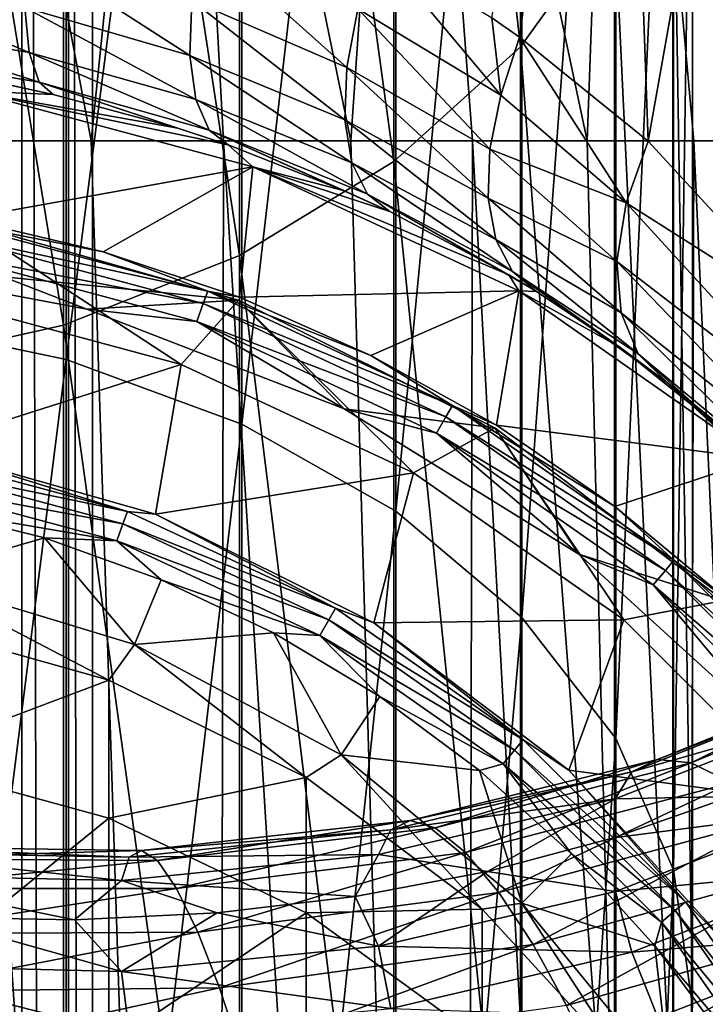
# Model space of a CAD drawing. Header units: metres. Extents: x -80 to 80, y -455 to 95.
# Tile 534 of 656: x 2.87 to 8.61, y -57.78 to -49.53. Entities that reach past the tile are written whole.
import ezdxf

# ---------------------------------------------------------------- set-up
doc = ezdxf.new("R2010")
doc.units = ezdxf.units.M
doc.layers.add('solid_501010_K_01', color=7, linetype='CONTINUOUS')
doc.layers.add('solid_501010_k_01_02', color=7, linetype='CONTINUOUS')

msp = doc.modelspace()

# ---------------------------------------------------------------- linework, layer by layer
at = {"layer": 'solid_501010_K_01'}
for points in [[(3.474733, -16.230074, 644.419678), (3.274158, -16.260498, 645.236816), (3.474481, -147.699997, 644.421814)], [(3.274158, -16.260498, 642.763), (3.474733, -16.230074, 643.580078), (3.474481, -147.699997, 643.578003)], [(3.474733, -16.230074, 644.419678), (3.474481, -147.699997, 644.421814), (3.474481, -147.699997, 643.578003)], [(3.474733, -16.230074, 643.580078), (3.474733, -16.230074, 644.419678), (3.474481, -147.699997, 643.578003)], [(2.620547, -16.346872, 641.67981), (2.882185, -16.314634, 642.014221), (2.880444, -147.699997, 642.011658)], [(2.882186, -16.314634, 645.985596), (2.620548, -16.346872, 646.319946), (2.880444, -147.699997, 645.988159)], [(2.882186, -16.314634, 645.985596), (2.880444, -147.699997, 645.988159), (3.272557, -147.699997, 645.241028)], [(2.882185, -16.314634, 642.014221), (3.272557, -147.699997, 642.758789), (2.880444, -147.699997, 642.011658)], [(2.882185, -16.314634, 642.014221), (3.274158, -16.260498, 642.763), (3.272557, -147.699997, 642.758789)], [(3.274158, -16.260498, 645.236816), (2.882186, -16.314634, 645.985596), (3.272557, -147.699997, 645.241028)], [(3.274158, -16.260498, 645.236816), (3.272557, -147.699997, 645.241028), (3.474481, -147.699997, 644.421814)], [(3.274158, -16.260498, 642.763), (3.474481, -147.699997, 643.578003), (3.272557, -147.699997, 642.758789)], [(2.620548, -16.346872, 646.319946), (2.320929, -147.699997, 646.61969), (2.880444, -147.699997, 645.988159)], [(2.620547, -16.346872, 641.67981), (2.880444, -147.699997, 642.011658), (2.320929, -147.699997, 641.380127)], [(7.058206, -39.439774, 1059.327637), (7.058206, -49.757069, 1071.612793), (5.997412, -40.465603, 1058.550049)], [(1.658268, -40.012047, 1080.327759), (1.658268, -52.040695, 1092.485107), (3.254351, -40.373089, 1080.004883)], [(1.658268, -52.040695, 1092.485107), (3.254351, -52.374409, 1092.134155), (3.254351, -40.373089, 1080.004883)], [(3.254351, -40.373089, 1080.004883), (3.254351, -52.374409, 1092.134155), (4.725122, -40.959526, 1079.480469)], [(5.997412, -40.465603, 1058.550049), (5.997412, -50.716568, 1070.754639), (4.705681, -41.306583, 1057.912598)], [(7.058206, -49.757069, 1071.612793), (5.997412, -50.716568, 1070.754639), (5.997412, -40.465603, 1058.550049)], [(3.254351, -52.374409, 1092.134155), (4.725122, -52.916451, 1091.563843), (4.725122, -40.959526, 1079.480469)], [(4.725122, -40.959526, 1079.480469), (4.725122, -52.916451, 1091.563843), (6.013947, -41.748772, 1078.774658)], [(4.705681, -41.306583, 1057.912598), (4.705681, -51.503174, 1070.05127), (3.232754, -41.930336, 1057.439819)], [(5.997412, -50.716568, 1070.754639), (4.705681, -51.503174, 1070.05127), (4.705681, -41.306583, 1057.912598)], [(4.725122, -52.916451, 1091.563843), (6.013947, -53.645954, 1090.796509), (6.013947, -41.748772, 1078.774658)], [(3.232754, -41.930336, 1057.439819), (3.232754, -52.086594, 1069.529419), (1.635345, -42.31284, 1057.149902)], [(4.705681, -51.503174, 1070.05127), (3.232754, -52.086594, 1069.529419), (3.232754, -41.930336, 1057.439819)], [(3.232754, -52.086594, 1069.529419), (1.635345, -52.444363, 1069.209473), (1.635345, -42.31284, 1057.149902)], [(2.127138, -43.474453, 277.063599), (2.326513, -50.545349, 277.281586), (3.464284, -50.545349, 277.010345)], [(4.189644, -43.474453, 276.510956), (2.127138, -43.474453, 277.063599), (3.464284, -50.545349, 277.010345)], [(4.189644, -43.474453, 276.510956), (3.464284, -50.545349, 277.010345), (4.571722, -50.545349, 276.633972)], [(4.189644, -43.474453, 276.510956), (4.571722, -50.545349, 276.633972), (5.639132, -50.545349, 276.155731)], [(6.124849, -43.474453, 275.608551), (4.189644, -43.474453, 276.510956), (5.639132, -50.545349, 276.155731)], [(5.604741, -49.930744, 253.527069), (4.305578, -49.367653, 252.959396), (4.386857, -48.839603, 253.230804)], [(5.695857, -49.43816, 253.802856), (5.604741, -49.930744, 253.527069), (4.386857, -48.839603, 253.230804)], [(4.289233, -49.829716, 252.578171), (2.908182, -49.428696, 252.146805), (2.921402, -48.946552, 252.537628)], [(4.305578, -49.367653, 252.959396), (4.289233, -49.829716, 252.578171), (2.921402, -48.946552, 252.537628)], [(6.894129, -50.160732, 254.499878), (5.695857, -49.43816, 253.802856), (5.844177, -48.909122, 253.965454)], [(2.944366, -49.805546, 251.654831), (1.487824, -49.562504, 251.373322), (1.468609, -49.181324, 251.880585)], [(2.908182, -49.428696, 252.146805), (2.944366, -49.805546, 251.654831), (1.468609, -49.181324, 251.880585)], [(5.588149, -50.368118, 253.159073), (4.289233, -49.829716, 252.578171), (4.305578, -49.367653, 252.959396)], [(5.604741, -49.930744, 253.527069), (5.588149, -50.368118, 253.159073), (4.305578, -49.367653, 252.959396)], [(4.338763, -50.199242, 252.109024), (2.944366, -49.805546, 251.654831), (2.908182, -49.428696, 252.146805)], [(4.289233, -49.829716, 252.578171), (4.338763, -50.199242, 252.109024), (2.908182, -49.428696, 252.146805)], [(6.801761, -50.615238, 254.223007), (5.604741, -49.930744, 253.527069), (5.695857, -49.43816, 253.802856)], [(6.894129, -50.160732, 254.499878), (6.801761, -50.615238, 254.223007), (5.695857, -49.43816, 253.802856)], [(3.027723, -50.053871, 251.09201), (1.532427, -49.80481, 250.788284), (1.487824, -49.562504, 251.373322)], [(2.944366, -49.805546, 251.654831), (3.027723, -50.053871, 251.09201), (1.487824, -49.562504, 251.373322)], [(1.532427, -49.80481, 250.788284), (3.146488, -50.156811, 250.487228), (2.785554, -50.079102, 250.391098)], [(3.027723, -50.053871, 251.09201), (3.146488, -50.156811, 250.487228), (1.532427, -49.80481, 250.788284)], [(4.45132, -50.454994, 251.578903), (3.027723, -50.053871, 251.09201), (2.944366, -49.805546, 251.654831)], [(4.338763, -50.199242, 252.109024), (4.45132, -50.454994, 251.578903), (2.944366, -49.805546, 251.654831)], [(7.058206, -49.757069, 1071.612793), (7.058206, -61.048031, 1083.009521), (5.997412, -50.716568, 1070.754639)], [(5.646949, -50.72739, 252.718094), (4.338763, -50.199242, 252.109024), (4.289233, -49.829716, 252.578171)], [(5.588149, -50.368118, 253.159073), (5.646949, -50.72739, 252.718094), (4.289233, -49.829716, 252.578171)], [(6.787389, -51.025211, 253.871628), (5.588149, -50.368118, 253.159073), (5.604741, -49.930744, 253.527069)], [(6.801761, -50.615238, 254.223007), (6.787389, -51.025211, 253.871628), (5.604741, -49.930744, 253.527069)], [(2.393307, -51.196941, 225.473831), (2.446427, -50.125626, 245.768097), (4.81852, -50.761227, 245.768097)], [(2.785554, -50.079102, 250.391098), (3.146488, -50.156811, 250.487228), (2.446427, -50.125626, 245.768097)], [(4.610381, -50.578693, 251.009933), (4.81852, -50.761227, 245.768097), (2.446427, -50.125626, 245.768097)], [(4.188906, -50.439041, 250.836823), (4.610381, -50.578693, 251.009933), (2.446427, -50.125626, 245.768097)], [(3.146488, -50.156811, 250.487228), (4.188906, -50.439041, 250.836823), (2.446427, -50.125626, 245.768097)], [(3.027723, -50.053871, 251.09201), (4.610381, -50.578693, 251.009933), (4.188906, -50.439041, 250.836823)], [(4.45132, -50.454994, 251.578903), (4.610381, -50.578693, 251.009933), (3.027723, -50.053871, 251.09201)], [(3.027723, -50.053871, 251.09201), (4.188906, -50.439041, 250.836823), (3.146488, -50.156811, 250.487228)], [(5.778064, -50.989773, 252.227219), (4.45132, -50.454994, 251.578903), (4.338763, -50.199242, 252.109024)], [(5.646949, -50.72739, 252.718094), (5.778064, -50.989773, 252.227219), (4.338763, -50.199242, 252.109024)], [(6.851683, -51.371525, 253.462112), (5.646949, -50.72739, 252.718094), (5.588149, -50.368118, 253.159073)], [(6.787389, -51.025211, 253.871628), (6.851683, -51.371525, 253.462112), (5.588149, -50.368118, 253.159073)], [(4.45132, -50.454994, 251.578903), (5.963345, -51.136032, 251.702072), (5.585212, -50.962597, 251.486435)], [(5.778064, -50.989773, 252.227219), (5.963345, -51.136032, 251.702072), (4.45132, -50.454994, 251.578903)], [(4.45132, -50.454994, 251.578903), (5.585212, -50.962597, 251.486435), (4.610381, -50.578693, 251.009933)], [(2.326513, -50.545349, 277.281586), (2.296891, -82.900002, 277.28717), (4.515535, -82.900002, 276.655884)], [(3.464284, -50.545349, 277.010345), (2.326513, -50.545349, 277.281586), (4.515535, -82.900002, 276.655884)], [(4.571722, -50.545349, 276.633972), (3.464284, -50.545349, 277.010345), (4.515535, -82.900002, 276.655884)], [(4.610381, -50.578693, 251.009933), (5.585212, -50.962597, 251.486435), (4.81852, -50.761227, 245.768097)], [(3.564415, -51.472382, 225.473831), (2.393307, -51.196941, 225.473831), (4.81852, -50.761227, 245.768097)], [(4.705112, -51.854706, 225.473831), (3.564415, -51.472382, 225.473831), (4.81852, -50.761227, 245.768097)], [(5.997412, -50.716568, 1070.754639), (5.997412, -61.934898, 1082.076538), (4.705681, -51.503174, 1070.05127)], [(6.960204, -51.666641, 252.363342), (7.044205, -51.79908, 245.768097), (4.81852, -50.761227, 245.768097)], [(5.963345, -51.136032, 251.702072), (6.960204, -51.666641, 252.363342), (4.81852, -50.761227, 245.768097)], [(5.585212, -50.962597, 251.486435), (5.963345, -51.136032, 251.702072), (4.81852, -50.761227, 245.768097)], [(6.991641, -51.638, 253.013611), (5.778064, -50.989773, 252.227219), (5.646949, -50.72739, 252.718094)], [(6.851683, -51.371525, 253.462112), (6.991641, -51.638, 253.013611), (5.646949, -50.72739, 252.718094)], [(7.058206, -61.048031, 1083.009521), (5.997412, -61.934898, 1082.076538), (5.997412, -50.716568, 1070.754639)], [(6.991641, -51.638, 253.013611), (7.191933, -51.806652, 252.538254), (5.778064, -50.989773, 252.227219)], [(5.778064, -50.989773, 252.227219), (6.960204, -51.666641, 252.363342), (5.963345, -51.136032, 251.702072)], [(2.253882, -51.217598, 225.290665), (2.393307, -51.196941, 225.473831), (3.564415, -51.472382, 225.473831)], [(4.696136, -51.877861, 225), (2.388574, -51.221321, 225), (1.15572, -51.527916, 225)], [(2.140662, -51.859699, 216.670502), (2.388574, -51.221321, 225), (4.216282, -52.415859, 216.670502)], [(2.234775, -51.325962, 225.137177), (2.253882, -51.217598, 225.290665), (4.439281, -51.803177, 225.290665)], [(4.439281, -51.803177, 225.290665), (2.253882, -51.217598, 225.290665), (3.564415, -51.472382, 225.473831)], [(4.216282, -52.415859, 216.670502), (2.388574, -51.221321, 225), (4.696136, -51.877861, 225)], [(4.401648, -51.90657, 225.137177), (2.207145, -51.482655, 225.035461), (2.234775, -51.325962, 225.137177)], [(4.401648, -51.90657, 225.137177), (2.234775, -51.325962, 225.137177), (4.439281, -51.803177, 225.290665)], [(2.207145, -51.482655, 225.035461), (3.427778, -51.952637, 225), (1.15572, -51.527916, 225)], [(4.696136, -51.877861, 225), (1.15572, -51.527916, 225), (3.427778, -51.952637, 225)], [(2.207145, -51.482655, 225.035461), (4.347228, -52.056091, 225.035461), (3.427778, -51.952637, 225)], [(4.401648, -51.90657, 225.137177), (4.347228, -52.056091, 225.035461), (2.207145, -51.482655, 225.035461)], [(4.705681, -51.503174, 1070.05127), (4.705681, -62.661957, 1081.311646), (3.232754, -52.086594, 1069.529419)], [(4.439281, -51.803177, 225.290665), (3.564415, -51.472382, 225.473831), (4.705112, -51.854706, 225.473831)], [(5.997412, -61.934898, 1082.076538), (4.705681, -62.661957, 1081.311646), (4.705681, -51.503174, 1070.05127)], [(2.140662, -51.859699, 216.670502), (4.216282, -52.415859, 216.670502), (2.035411, -53.111511, 208.408005)], [(4.401648, -51.90657, 225.137177), (4.439281, -51.803177, 225.290665), (6.489795, -52.759346, 225.290665)], [(4.439281, -51.803177, 225.290665), (4.705112, -51.854706, 225.473831), (5.805667, -52.340649, 225.473831)], [(6.489795, -52.759346, 225.290665), (4.439281, -51.803177, 225.290665), (5.805667, -52.340649, 225.473831)], [(4.696136, -51.877861, 225), (3.427778, -51.952637, 225), (5.583089, -52.787609, 225)], [(4.216282, -52.415859, 216.670502), (4.696136, -51.877861, 225), (6.163792, -53.323997, 216.670502)], [(6.434779, -52.854637, 225.137177), (4.347228, -52.056091, 225.035461), (4.401648, -51.90657, 225.137177)], [(6.434779, -52.854637, 225.137177), (4.401648, -51.90657, 225.137177), (6.489795, -52.759346, 225.290665)], [(6.843739, -52.94725, 225), (4.696136, -51.877861, 225), (5.583089, -52.787609, 225)], [(4.347228, -52.056091, 225.035461), (5.583089, -52.787609, 225), (3.427778, -51.952637, 225)], [(3.232754, -52.086594, 1069.529419), (3.232754, -63.201214, 1080.744385), (1.635345, -52.444363, 1069.209473)], [(1.658268, -52.040695, 1092.485107), (1.658268, -65.025978, 1103.61499), (3.254351, -52.374409, 1092.134155)], [(4.705681, -62.661957, 1081.311646), (3.232754, -63.201214, 1080.744385), (3.232754, -52.086594, 1069.529419)], [(4.347228, -52.056091, 225.035461), (6.355222, -52.992432, 225.035461), (5.583089, -52.787609, 225)], [(6.434779, -52.854637, 225.137177), (6.355222, -52.992432, 225.035461), (4.347228, -52.056091, 225.035461)], [(3.232754, -63.201214, 1080.744385), (1.635345, -63.531902, 1080.396484), (1.635345, -52.444363, 1069.209473)], [(1.658268, -65.025978, 1103.61499), (3.254351, -65.33017, 1103.238037), (3.254351, -52.374409, 1092.134155)], [(4.216282, -52.415859, 216.670502), (4.00151, -53.670914, 208.408005), (2.035411, -53.111511, 208.408005)], [(3.254351, -52.374409, 1092.134155), (3.254351, -65.33017, 1103.238037), (4.725122, -52.916451, 1091.563843)], [(4.216282, -52.415859, 216.670502), (6.163792, -53.323997, 216.670502), (4.00151, -53.670914, 208.408005)], [(6.355222, -52.992432, 225.035461), (7.548312, -54.004425, 225), (5.583089, -52.787609, 225)], [(8.272392, -54.141346, 225.137177), (6.355222, -52.992432, 225.035461), (6.434779, -52.854637, 225.137177)], [(3.254351, -65.33017, 1103.238037), (4.725122, -65.824257, 1102.625854), (4.725122, -52.916451, 1091.563843)], [(4.725122, -52.916451, 1091.563843), (4.725122, -65.824257, 1102.625854), (6.013947, -53.645954, 1090.796509)], [(8.272392, -54.141346, 225.137177), (8.170115, -54.263237, 225.035461), (6.355222, -52.992432, 225.035461)], [(1.913024, -53.150703, 208.246597), (3.767921, -53.64772, 208.246597), (1.893613, -53.260792, 208.115189)], [(1.913024, -53.150703, 208.246597), (2.035411, -53.111511, 208.408005), (3.767921, -53.64772, 208.246597)], [(3.767921, -53.64772, 208.246597), (2.035411, -53.111511, 208.408005), (4.00151, -53.670914, 208.408005)], [(1.893613, -53.260792, 208.115189), (3.729688, -53.752766, 208.115189), (1.867601, -53.40831, 208.029587)], [(3.767921, -53.64772, 208.246597), (3.729688, -53.752766, 208.115189), (1.893613, -53.260792, 208.115189)], [(6.163792, -53.323997, 216.670502), (5.831342, -54.582062, 208.408005), (4.00151, -53.670914, 208.408005)], [(6.163792, -53.323997, 216.670502), (7.924018, -54.556522, 216.670502), (5.831342, -54.582062, 208.408005)], [(1.867601, -53.40831, 208.029587), (3.678456, -53.893528, 208.029587), (2.064692, -53.617676, 208)], [(3.729688, -53.752766, 208.115189), (3.678456, -53.893528, 208.029587), (1.867601, -53.40831, 208.029587)], [(1.950891, -54.192146, 208), (2.064692, -53.617676, 208), (3.07248, -53.870071, 208)], [(3.678456, -53.893528, 208.029587), (3.07248, -53.870071, 208), (2.064692, -53.617676, 208)], [(3.767921, -53.64772, 208.246597), (5.508332, -54.45929, 208.246597), (3.729688, -53.752766, 208.115189)], [(3.767921, -53.64772, 208.246597), (4.00151, -53.670914, 208.408005), (5.508332, -54.45929, 208.246597)], [(5.508332, -54.45929, 208.246597), (4.00151, -53.670914, 208.408005), (5.831342, -54.582062, 208.408005)], [(4.725122, -65.824257, 1102.625854), (6.013947, -66.48922, 1101.80188), (6.013947, -53.645954, 1090.796509)], [(3.729688, -53.752766, 208.115189), (5.45244, -54.556099, 208.115189), (3.678456, -53.893528, 208.029587)], [(5.508332, -54.45929, 208.246597), (5.45244, -54.556099, 208.115189), (3.729688, -53.752766, 208.115189)], [(3.826843, -54.761208, 208), (1.950891, -54.192146, 208), (3.07248, -53.870071, 208)], [(3.826843, -54.761208, 208), (3.07248, -53.870071, 208), (4.05066, -54.220032, 208)], [(3.678456, -53.893528, 208.029587), (4.05066, -54.220032, 208), (3.07248, -53.870071, 208)], [(3.678456, -53.893528, 208.029587), (5.377542, -54.685825, 208.029587), (4.05066, -54.220032, 208)], [(5.45244, -54.556099, 208.115189), (5.377542, -54.685825, 208.029587), (3.678456, -53.893528, 208.029587)], [(3.612417, -55.061874, 197.292465), (1.837495, -54.561481, 197.224365), (1.950903, -54.192146, 203)], [(1.950903, -54.192146, 203), (1.950891, -54.192146, 208), (3.826843, -54.761208, 208)], [(3.826834, -54.761204, 203), (1.950903, -54.192146, 203), (3.826843, -54.761208, 208)], [(3.612417, -55.061874, 197.292465), (1.950903, -54.192146, 203), (3.826834, -54.761204, 203)], [(3.826843, -54.761208, 208), (4.05066, -54.220032, 208), (4.989793, -54.664177, 208)], [(5.377542, -54.685825, 208.029587), (4.989793, -54.664177, 208), (4.05066, -54.220032, 208)], [(5.508332, -54.45929, 208.246597), (7.081376, -55.560745, 208.246597), (5.45244, -54.556099, 208.115189)], [(1.837495, -55.729515, 191.548676), (1.837495, -54.561481, 197.224365), (3.612417, -55.061874, 197.292465)], [(5.45244, -54.556099, 208.115189), (7.009521, -55.646378, 208.115189), (5.377542, -54.685825, 208.029587)], [(7.081376, -55.560745, 208.246597), (7.009521, -55.646378, 208.115189), (5.45244, -54.556099, 208.115189)], [(7.924018, -54.556522, 216.670502), (7.462594, -55.813927, 208.408005), (5.831342, -54.582062, 208.408005)], [(5.555709, -55.685307, 208), (3.826843, -54.761208, 208), (4.989793, -54.664177, 208)], [(5.555709, -55.685307, 208), (4.989793, -54.664177, 208), (5.880861, -55.198231, 208)], [(5.377542, -54.685825, 208.029587), (5.880861, -55.198231, 208), (4.989793, -54.664177, 208)], [(5.377542, -54.685825, 208.029587), (6.913235, -55.761127, 208.029587), (5.880861, -55.198231, 208)], [(7.009521, -55.646378, 208.115189), (6.913235, -55.761127, 208.029587), (5.377542, -54.685825, 208.029587)], [(5.264322, -55.876915, 197.403397), (3.612417, -55.061874, 197.292465), (3.826834, -54.761204, 203)], [(3.826834, -54.761204, 203), (3.826843, -54.761208, 208), (5.555709, -55.685307, 208)], [(5.555702, -55.685303, 203), (3.826834, -54.761204, 203), (5.555709, -55.685307, 208)], [(5.264322, -55.876915, 197.403397), (3.826834, -54.761204, 203), (5.555702, -55.685303, 203)], [(3.612417, -56.216141, 191.683701), (1.837495, -55.729515, 191.548676), (3.612417, -55.061874, 197.292465)], [(3.612417, -56.216141, 191.683701), (3.612417, -55.061874, 197.292465), (5.264322, -55.876915, 197.403397)], [(6.913235, -55.761127, 208.029587), (6.715309, -55.817074, 208), (5.880861, -55.198231, 208)], [(1.837495, -57.652996, 186.082581), (1.837495, -55.729515, 191.548676), (3.612417, -56.216141, 191.683701)], [(6.736957, -56.97884, 197.55336), (5.264322, -55.876915, 197.403397), (5.555702, -55.685303, 203)], [(6.133942, -56.236801, 1071.12207), (8.206241, -55.72578, 1072.352905), (6.345515, -56.298717, 1070.546021)], [(7.989853, -55.8293, 1072.901978), (8.206241, -55.72578, 1072.352905), (6.133942, -56.236801, 1071.12207)], [(8.206241, -55.72578, 1072.352905), (8.489291, -55.75391, 1071.803833), (6.345515, -56.298717, 1070.546021)], [(5.264322, -57.008743, 191.90361), (3.612417, -56.216141, 191.683701), (5.264322, -55.876915, 197.403397)], [(5.972198, -56.313419, 1071.691406), (7.989853, -55.8293, 1072.901978), (6.133942, -56.236801, 1071.12207)], [(7.851887, -56.055813, 1073.417358), (7.989853, -55.8293, 1072.901978), (5.972198, -56.313419, 1071.691406)], [(5.869073, -56.521378, 1072.21936), (7.851887, -56.055813, 1073.417358), (5.972198, -56.313419, 1071.691406)], [(3.612417, -58.11694, 186.282059), (1.837495, -57.652996, 186.082581), (3.612417, -56.216141, 191.683701)], [(3.612417, -58.11694, 186.282059), (3.612417, -56.216141, 191.683701), (5.264322, -57.008743, 191.90361)], [(3.885545, -56.486271, 1070.148193), (6.133942, -56.236801, 1071.12207), (4.019566, -56.572376, 1069.553467)], [(5.972198, -56.313419, 1071.691406), (6.133942, -56.236801, 1071.12207), (3.885545, -56.486271, 1070.148193)], [(6.133942, -56.236801, 1071.12207), (6.345515, -56.298717, 1070.546021), (4.019566, -56.572376, 1069.553467)], [(3.783089, -56.543541, 1070.731812), (5.972198, -56.313419, 1071.691406), (3.885545, -56.486271, 1070.148193)], [(5.869073, -56.521378, 1072.21936), (5.972198, -56.313419, 1071.691406), (3.783089, -56.543541, 1070.731812)], [(4.019566, -56.572376, 1069.553467), (6.345515, -56.298717, 1070.546021), (4.179319, -56.805744, 1068.9823)], [(6.345515, -56.298717, 1070.546021), (6.597711, -56.504173, 1069.997314), (4.179319, -56.805744, 1068.9823)], [(1.485201, -56.501148, 1070.036255), (3.783089, -56.543541, 1070.731812), (1.525424, -56.455147, 1069.445068)], [(1.525424, -56.455147, 1069.445068), (3.885545, -56.486271, 1070.148193), (1.578039, -56.555164, 1068.840332)], [(3.783089, -56.543541, 1070.731812), (3.885545, -56.486271, 1070.148193), (1.525424, -56.455147, 1069.445068)], [(1.459555, -56.687649, 1070.577881), (3.717764, -56.738041, 1071.268433), (1.485201, -56.501148, 1070.036255)], [(3.717764, -56.738041, 1071.268433), (3.783089, -56.543541, 1070.731812), (1.485201, -56.501148, 1070.036255)], [(3.885545, -56.486271, 1070.148193), (4.019566, -56.572376, 1069.553467), (1.578039, -56.555164, 1068.840332)], [(1.578039, -56.555164, 1068.840332), (4.019566, -56.572376, 1069.553467), (1.640757, -56.804428, 1068.257446)], [(3.717764, -56.738041, 1071.268433), (5.67471, -56.873363, 1072.583984), (5.869073, -56.521378, 1072.21936)], [(3.717764, -56.738041, 1071.268433), (5.869073, -56.521378, 1072.21936), (3.783089, -56.543541, 1070.731812)], [(4.179319, -56.805744, 1068.9823), (6.597711, -56.504173, 1069.997314), (4.355797, -57.170151, 1068.464478)], [(6.597711, -56.504173, 1069.997314), (6.876309, -56.838543, 1069.504517), (4.355797, -57.170151, 1068.464478)], [(4.019566, -56.572376, 1069.553467), (4.179319, -56.805744, 1068.9823), (1.640757, -56.804428, 1068.257446)], [(1.459555, -56.687649, 1070.577881), (2.09555, -57.04694, 1071.197632), (3.324284, -57.068016, 1071.583618)], [(1.459555, -56.687649, 1070.577881), (3.324284, -57.068016, 1071.583618), (3.717764, -56.738041, 1071.268433)], [(5.869856, -57.288715, 1073.010376), (6.782614, -56.662876, 1073.197021), (5.67471, -56.873363, 1072.583984)], [(1.640757, -56.804428, 1068.257446), (4.179319, -56.805744, 1068.9823), (1.71004, -57.185822, 1067.726685)], [(4.179319, -56.805744, 1068.9823), (4.355797, -57.170151, 1068.464478), (1.71004, -57.185822, 1067.726685)], [(3.717764, -56.738041, 1071.268433), (3.324284, -57.068016, 1071.583618), (4.519839, -57.009365, 1072.045898)], [(3.717764, -56.738041, 1071.268433), (4.519839, -57.009365, 1072.045898), (5.67471, -56.873363, 1072.583984)], [(4.355797, -57.170151, 1068.464478), (6.876309, -56.838543, 1069.504517), (4.537904, -57.636307, 1068.026123)], [(5.869856, -57.288715, 1073.010376), (5.67471, -56.873363, 1072.583984), (4.519839, -57.009365, 1072.045898)], [(6.876309, -56.838543, 1069.504517), (7.163793, -57.274426, 1069.092285), (4.537904, -57.636307, 1068.026123)], [(7.991826, -57.339611, 1074.450562), (7.852935, -56.830074, 1074.211182), (5.869856, -57.288715, 1073.010376)], [(1.45975, -57.445477, 1071.36792), (3.71826, -57.499878, 1072.058105), (2.09555, -57.04694, 1071.197632)], [(3.71826, -57.499878, 1072.058105), (3.324284, -57.068016, 1071.583618), (2.09555, -57.04694, 1071.197632)], [(3.71826, -57.499878, 1072.058105), (4.519839, -57.009365, 1072.045898), (3.324284, -57.068016, 1071.583618)], [(5.264322, -58.872604, 186.606964), (3.612417, -58.11694, 186.282059), (5.264322, -57.008743, 191.90361)], [(3.71826, -57.499878, 1072.058105), (5.869856, -57.288715, 1073.010376), (4.519839, -57.009365, 1072.045898)], [(1.71004, -57.185822, 1067.726685), (4.355797, -57.170151, 1068.464478), (1.781533, -57.668995, 1067.275024)], [(4.355797, -57.170151, 1068.464478), (4.537904, -57.636307, 1068.026123), (1.781533, -57.668995, 1067.275024)], [(5.973674, -57.810036, 1073.234375), (5.869856, -57.288715, 1073.010376), (3.71826, -57.499878, 1072.058105)], [(4.537904, -57.636307, 1068.026123), (7.163793, -57.274426, 1069.092285), (4.714504, -58.174797, 1067.693115)], [(7.163793, -57.274426, 1069.092285), (7.442584, -57.784309, 1068.784668), (4.714504, -58.174797, 1067.693115)], [(5.973674, -57.810036, 1073.234375), (7.991826, -57.339611, 1074.450562), (5.869856, -57.288715, 1073.010376)], [(8.20901, -57.885853, 1074.567871), (7.991826, -57.339611, 1074.450562), (5.973674, -57.810036, 1073.234375)], [(3.784023, -58.029297, 1072.272095), (3.71826, -57.499878, 1072.058105), (1.45975, -57.445477, 1071.36792)], [(1.485568, -57.979023, 1071.577026), (3.784023, -58.029297, 1072.272095), (1.45975, -57.445477, 1071.36792)], [(3.784023, -58.029297, 1072.272095), (5.973674, -57.810036, 1073.234375), (3.71826, -57.499878, 1072.058105)], [(1.781533, -57.668995, 1067.275024), (4.537904, -57.636307, 1068.026123), (1.850865, -58.223457, 1066.928955)], [(4.537904, -57.636307, 1068.026123), (4.714504, -58.174797, 1067.693115), (1.850865, -58.223457, 1066.928955)], [(1.837495, -60.296711, 180.926163), (1.837495, -57.652996, 186.082581), (3.612417, -58.11694, 186.282059)]]:
    msp.add_3dface(points, dxfattribs=at)
at = {"layer": 'solid_501010_k_01_02'}
for points in [[(7.847216, -48.661621, 1072.592407), (7.058206, -49.757069, 1071.612793), (7.058206, -39.439774, 1059.327637)], [(6.013947, -41.748772, 1078.774658), (6.013947, -53.645954, 1090.796509), (7.071198, -42.710438, 1077.914551)], [(6.013947, -53.645954, 1090.796509), (7.071198, -54.534821, 1089.861328), (7.071198, -42.710438, 1077.914551)], [(7.071198, -42.710438, 1077.914551), (7.071198, -54.534821, 1089.861328), (7.856166, -43.807495, 1076.933472)], [(6.124849, -43.474453, 275.608551), (5.639132, -50.545349, 276.155731), (6.657167, -50.545349, 275.579803)], [(6.124849, -43.474453, 275.608551), (6.657167, -50.545349, 275.579803), (7.616913, -50.545349, 274.911224)], [(7.873955, -43.474453, 274.38382), (6.124849, -43.474453, 275.608551), (7.616913, -50.545349, 274.911224)], [(7.873955, -43.474453, 255.61618), (7.050687, -49.676075, 254.682861), (6.819228, -49.513409, 254.530273)], [(7.873955, -43.474453, 255.61618), (8.127319, -50.545696, 255.502808), (7.050687, -49.676075, 254.682861)], [(7.873955, -43.474453, 274.38382), (7.616913, -50.545349, 274.911224), (8.509968, -50.545349, 274.155884)], [(7.873955, -43.474453, 274.38382), (8.509968, -50.545349, 274.155884), (9.328511, -50.545349, 273.320404)], [(9.383814, -43.474453, 272.873962), (7.873955, -43.474453, 274.38382), (9.328511, -50.545349, 273.320404)], [(7.873955, -43.474453, 255.61618), (9.383814, -43.474453, 257.126038), (8.127319, -50.545696, 255.502808)], [(9.383814, -43.474453, 257.126038), (8.979448, -50.545349, 256.304047), (8.127319, -50.545696, 255.502808)], [(7.071198, -54.534821, 1089.861328), (7.856166, -55.548832, 1088.794678), (7.856166, -43.807495, 1076.933472)], [(7.856166, -43.807495, 1076.933472), (7.856166, -55.548832, 1088.794678), (8.338623, -44.9977, 1075.869141)], [(7.856166, -55.548832, 1088.794678), (8.338623, -56.648941, 1087.637329), (8.338623, -44.9977, 1075.869141)], [(8.338623, -44.9977, 1075.869141), (8.338623, -56.648941, 1087.637329), (8.499992, -46.235222, 1074.762329)], [(8.499992, -46.235222, 1074.762329), (8.499992, -57.792782, 1086.43396), (8.33406, -47.472408, 1073.656006)], [(8.338623, -56.648941, 1087.637329), (8.499992, -57.792782, 1086.43396), (8.499992, -46.235222, 1074.762329)], [(8.33406, -47.472408, 1073.656006), (8.33406, -58.936317, 1085.231079), (7.847216, -48.661621, 1072.592407)], [(8.499992, -57.792782, 1086.43396), (8.33406, -58.936317, 1085.231079), (8.33406, -47.472408, 1073.656006)], [(7.847216, -48.661621, 1072.592407), (7.847216, -60.035507, 1084.074707), (7.058206, -49.757069, 1071.612793)], [(8.33406, -58.936317, 1085.231079), (7.847216, -60.035507, 1084.074707), (7.847216, -48.661621, 1072.592407)], [(6.894129, -50.160732, 254.499878), (5.844177, -48.909122, 253.965454), (6.819228, -49.513409, 254.530273)], [(6.894129, -50.160732, 254.499878), (6.819228, -49.513409, 254.530273), (7.050687, -49.676075, 254.682861)], [(7.943485, -51.064606, 255.248718), (6.894129, -50.160732, 254.499878), (7.050687, -49.676075, 254.682861)], [(7.943485, -51.064606, 255.248718), (7.050687, -49.676075, 254.682861), (8.127319, -50.545696, 255.502808)], [(7.847216, -60.035507, 1084.074707), (7.058206, -61.048031, 1083.009521), (7.058206, -49.757069, 1071.612793)], [(7.943485, -51.064606, 255.248718), (6.801761, -50.615238, 254.223007), (6.894129, -50.160732, 254.499878)], [(4.571722, -50.545349, 276.633972), (4.515535, -82.900002, 276.655884), (6.580398, -82.900002, 275.627716)], [(5.639132, -50.545349, 276.155731), (4.571722, -50.545349, 276.633972), (6.580398, -82.900002, 275.627716)], [(6.657167, -50.545349, 275.579803), (5.639132, -50.545349, 276.155731), (6.580398, -82.900002, 275.627716)], [(6.657167, -50.545349, 275.579803), (6.580398, -82.900002, 275.627716), (8.42118, -82.900002, 274.23761)], [(7.616913, -50.545349, 274.911224), (6.657167, -50.545349, 275.579803), (8.42118, -82.900002, 274.23761)], [(8.509968, -50.545349, 274.155884), (7.616913, -50.545349, 274.911224), (8.42118, -82.900002, 274.23761)], [(7.943485, -51.064606, 255.248718), (8.127319, -50.545696, 255.502808), (9.527284, -52.067657, 256.90799)], [(9.527284, -52.067657, 256.90799), (8.127319, -50.545696, 255.502808), (8.979448, -50.545349, 256.304047)], [(8.509968, -50.545349, 274.155884), (8.42118, -82.900002, 274.23761), (9.975204, -82.900002, 272.532959)], [(9.328511, -50.545349, 273.320404), (8.509968, -50.545349, 274.155884), (9.975204, -82.900002, 272.532959)], [(7.866398, -51.553787, 254.89769), (6.787389, -51.025211, 253.871628), (6.801761, -50.615238, 254.223007)], [(7.943485, -51.064606, 255.248718), (7.866398, -51.553787, 254.89769), (6.801761, -50.615238, 254.223007)], [(4.705112, -51.854706, 225.473831), (4.81852, -50.761227, 245.768097), (7.044205, -51.79908, 245.768097)], [(5.778064, -50.989773, 252.227219), (7.191933, -51.806652, 252.538254), (6.960204, -51.666641, 252.363342)], [(7.900495, -51.983517, 254.470337), (6.851683, -51.371525, 253.462112), (6.787389, -51.025211, 253.871628)], [(7.866398, -51.553787, 254.89769), (7.900495, -51.983517, 254.470337), (6.787389, -51.025211, 253.871628)], [(9.641695, -52.919388, 256.921997), (7.866398, -51.553787, 254.89769), (7.943485, -51.064606, 255.248718)], [(9.641695, -52.919388, 256.921997), (7.943485, -51.064606, 255.248718), (9.527284, -52.067657, 256.90799)], [(8.043764, -52.328465, 253.991867), (6.991641, -51.638, 253.013611), (6.851683, -51.371525, 253.462112)], [(7.900495, -51.983517, 254.470337), (8.043764, -52.328465, 253.991867), (6.851683, -51.371525, 253.462112)], [(9.523131, -53.276333, 256.435516), (7.900495, -51.983517, 254.470337), (7.866398, -51.553787, 254.89769)], [(9.523131, -53.276333, 256.435516), (7.866398, -51.553787, 254.89769), (9.641695, -52.919388, 256.921997)], [(6.960204, -51.666641, 252.363342), (7.191933, -51.806652, 252.538254), (7.044205, -51.79908, 245.768097)], [(6.991641, -51.638, 253.013611), (8.286608, -52.567554, 253.492462), (7.889612, -52.27124, 253.120102)], [(8.043764, -52.328465, 253.991867), (8.286608, -52.567554, 253.492462), (6.991641, -51.638, 253.013611)], [(6.991641, -51.638, 253.013611), (7.889612, -52.27124, 253.120102), (7.191933, -51.806652, 252.538254)], [(5.805667, -52.340649, 225.473831), (4.705112, -51.854706, 225.473831), (7.044205, -51.79908, 245.768097)], [(6.856691, -52.926064, 225.473831), (5.805667, -52.340649, 225.473831), (7.044205, -51.79908, 245.768097)], [(6.856691, -52.926064, 225.473831), (7.044205, -51.79908, 245.768097), (9.055855, -53.207653, 245.768097)], [(7.889612, -52.27124, 253.120102), (9.055855, -53.207653, 245.768097), (7.044205, -51.79908, 245.768097)], [(7.191933, -51.806652, 252.538254), (7.889612, -52.27124, 253.120102), (7.044205, -51.79908, 245.768097)], [(6.163792, -53.323997, 216.670502), (4.696136, -51.877861, 225), (6.843739, -52.94725, 225)], [(9.454713, -53.501595, 255.829926), (8.043764, -52.328465, 253.991867), (7.900495, -51.983517, 254.470337)], [(9.454713, -53.501595, 255.829926), (7.900495, -51.983517, 254.470337), (9.523131, -53.276333, 256.435516)], [(9.692744, -53.712685, 253.14827), (9.055855, -53.207653, 245.768097), (7.889612, -52.27124, 253.120102)], [(9.692744, -53.712685, 253.14827), (7.889612, -52.27124, 253.120102), (8.286608, -52.567554, 253.492462)], [(6.489795, -52.759346, 225.290665), (5.805667, -52.340649, 225.473831), (6.856691, -52.926064, 225.473831)], [(9.299891, -53.457214, 255.018936), (8.286608, -52.567554, 253.492462), (8.043764, -52.328465, 253.991867)], [(9.299891, -53.457214, 255.018936), (8.043764, -52.328465, 253.991867), (9.454713, -53.501595, 255.829926)], [(9.726876, -53.890766, 255.155182), (9.692744, -53.712685, 253.14827), (8.286608, -52.567554, 253.492462)], [(9.299891, -53.457214, 255.018936), (9.726876, -53.890766, 255.155182), (8.286608, -52.567554, 253.492462)], [(6.434779, -52.854637, 225.137177), (6.489795, -52.759346, 225.290665), (8.34312, -54.057056, 225.290665)], [(6.489795, -52.759346, 225.290665), (6.856691, -52.926064, 225.473831), (7.849215, -53.605961, 225.473831)], [(8.34312, -54.057056, 225.290665), (6.489795, -52.759346, 225.290665), (7.849215, -53.605961, 225.473831)], [(6.843739, -52.94725, 225), (5.583089, -52.787609, 225), (7.548312, -54.004425, 225)], [(8.272392, -54.141346, 225.137177), (6.434779, -52.854637, 225.137177), (8.34312, -54.057056, 225.290665)], [(7.849215, -53.605961, 225.473831), (6.856691, -52.926064, 225.473831), (9.055855, -53.207653, 245.768097)], [(6.163792, -53.323997, 216.670502), (6.843739, -52.94725, 225), (7.924018, -54.556522, 216.670502)], [(6.355222, -52.992432, 225.035461), (8.170115, -54.263237, 225.035461), (7.548312, -54.004425, 225)], [(8.758082, -54.392918, 225), (6.843739, -52.94725, 225), (7.548312, -54.004425, 225)], [(7.924018, -54.556522, 216.670502), (6.843739, -52.94725, 225), (8.758082, -54.392918, 225)], [(8.774773, -54.374531, 225.473831), (7.849215, -53.605961, 225.473831), (9.055855, -53.207653, 245.768097)], [(6.013947, -53.645954, 1090.796509), (6.013947, -66.48922, 1101.80188), (7.071198, -54.534821, 1089.861328)], [(8.34312, -54.057056, 225.290665), (7.849215, -53.605961, 225.473831), (8.774773, -54.374531, 225.473831)], [(8.170115, -54.263237, 225.035461), (9.256479, -55.561626, 225), (7.548312, -54.004425, 225)], [(8.758082, -54.392918, 225), (7.548312, -54.004425, 225), (9.256479, -55.561626, 225)], [(8.272392, -54.141346, 225.137177), (8.34312, -54.057056, 225.290665), (9.942943, -55.656879, 225.290665)], [(8.34312, -54.057056, 225.290665), (8.774773, -54.374531, 225.473831), (9.625467, -55.225227, 225.473831)], [(9.942943, -55.656879, 225.290665), (8.34312, -54.057056, 225.290665), (9.625467, -55.225227, 225.473831)], [(9.858653, -55.727608, 225.137177), (8.170115, -54.263237, 225.035461), (8.272392, -54.141346, 225.137177)], [(9.858653, -55.727608, 225.137177), (8.272392, -54.141346, 225.137177), (9.942943, -55.656879, 225.290665)], [(8.170115, -54.263237, 225.035461), (9.736765, -55.829884, 225.035461), (9.256479, -55.561626, 225)], [(9.858653, -55.727608, 225.137177), (9.736765, -55.829884, 225.035461), (8.170115, -54.263237, 225.035461)], [(7.924018, -54.556522, 216.670502), (8.758082, -54.392918, 225), (9.443478, -56.075981, 216.670502)], [(5.508332, -54.45929, 208.246597), (5.831342, -54.582062, 208.408005), (7.081376, -55.560745, 208.246597)], [(7.081376, -55.560745, 208.246597), (5.831342, -54.582062, 208.408005), (7.462594, -55.813927, 208.408005)], [(6.013947, -66.48922, 1101.80188), (7.071198, -67.299454, 1100.797852), (7.071198, -54.534821, 1089.861328)], [(7.071198, -54.534821, 1089.861328), (7.071198, -67.299454, 1100.797852), (7.856166, -55.548832, 1088.794678)], [(7.924018, -54.556522, 216.670502), (9.443478, -56.075981, 216.670502), (7.462594, -55.813927, 208.408005)], [(8.206241, -55.72578, 1072.352905), (10.043777, -54.982193, 1073.817261), (8.489291, -55.75391, 1071.803833)], [(9.778935, -55.119343, 1074.340332), (10.043777, -54.982193, 1073.817261), (8.206241, -55.72578, 1072.352905)], [(8.489291, -55.75391, 1071.803833), (10.390208, -54.967991, 1073.302856), (8.826689, -55.920258, 1071.287964)], [(10.043777, -54.982193, 1073.817261), (10.390208, -54.967991, 1073.302856), (8.489291, -55.75391, 1071.803833)], [(7.989853, -55.8293, 1072.901978), (9.778935, -55.119343, 1074.340332), (8.206241, -55.72578, 1072.352905)], [(9.610077, -55.368958, 1074.839966), (9.778935, -55.119343, 1074.340332), (7.989853, -55.8293, 1072.901978)], [(5.555709, -55.685307, 208), (5.880861, -55.198231, 208), (6.715309, -55.817074, 208)], [(7.851887, -56.055813, 1073.417358), (8.823275, -56.034187, 1074.636353), (9.610077, -55.368958, 1074.839966)], [(7.851887, -56.055813, 1073.417358), (9.610077, -55.368958, 1074.839966), (7.989853, -55.8293, 1072.901978)], [(7.081376, -55.560745, 208.246597), (8.439255, -56.918625, 208.246597), (7.009521, -55.646378, 208.115189)], [(7.071198, -67.299454, 1100.797852), (7.856166, -68.223755, 1099.652466), (7.856166, -55.548832, 1088.794678)], [(7.081376, -55.560745, 208.246597), (7.462594, -55.813927, 208.408005), (8.439255, -56.918625, 208.246597)], [(7.856166, -55.548832, 1088.794678), (7.856166, -68.223755, 1099.652466), (8.338623, -56.648941, 1087.637329)], [(7.009521, -55.646378, 208.115189), (8.353622, -56.990479, 208.115189), (6.913235, -55.761127, 208.029587)], [(8.439255, -56.918625, 208.246597), (8.353622, -56.990479, 208.115189), (7.009521, -55.646378, 208.115189)], [(5.555702, -55.685303, 203), (5.555709, -55.685307, 208), (7.071057, -56.928921, 208)], [(7.071068, -56.928932, 203), (5.555702, -55.685303, 203), (7.071057, -56.928921, 208)], [(6.736957, -56.97884, 197.55336), (5.555702, -55.685303, 203), (7.071068, -56.928932, 203)], [(7.071057, -56.928921, 208), (5.555709, -55.685307, 208), (6.715309, -55.817074, 208)], [(6.345515, -56.298717, 1070.546021), (8.489291, -55.75391, 1071.803833), (6.597711, -56.504173, 1069.997314)], [(8.489291, -55.75391, 1071.803833), (8.826689, -55.920258, 1071.287964), (6.597711, -56.504173, 1069.997314)], [(6.913235, -55.761127, 208.029587), (7.485085, -56.51474, 208), (6.715309, -55.817074, 208)], [(7.071057, -56.928921, 208), (6.715309, -55.817074, 208), (7.485085, -56.51474, 208)], [(6.913235, -55.761127, 208.029587), (8.238873, -57.086765, 208.029587), (7.485085, -56.51474, 208)], [(8.353622, -56.990479, 208.115189), (8.238873, -57.086765, 208.029587), (6.913235, -55.761127, 208.029587)], [(9.443478, -56.075981, 216.670502), (8.839716, -57.324558, 208.408005), (7.462594, -55.813927, 208.408005)], [(8.439255, -56.918625, 208.246597), (7.462594, -55.813927, 208.408005), (8.839716, -57.324558, 208.408005)], [(5.264322, -57.008743, 191.90361), (5.264322, -55.876915, 197.403397), (6.736957, -56.97884, 197.55336)], [(6.597711, -56.504173, 1069.997314), (8.826689, -55.920258, 1071.287964), (6.876309, -56.838543, 1069.504517)], [(8.826689, -55.920258, 1071.287964), (9.199409, -56.212418, 1070.831665), (6.876309, -56.838543, 1069.504517)], [(5.869073, -56.521378, 1072.21936), (6.782614, -56.662876, 1073.197021), (7.851887, -56.055813, 1073.417358)], [(7.851887, -56.055813, 1073.417358), (6.782614, -56.662876, 1073.197021), (7.836428, -56.381451, 1073.882935)], [(9.611359, -56.151436, 1075.637939), (8.823275, -56.034187, 1074.636353), (7.836428, -56.381451, 1073.882935)], [(7.851887, -56.055813, 1073.417358), (7.836428, -56.381451, 1073.882935), (8.823275, -56.034187, 1074.636353)], [(7.852935, -56.830074, 1074.211182), (9.611359, -56.151436, 1075.637939), (7.836428, -56.381451, 1073.882935)], [(9.781351, -56.645916, 1075.897217), (9.611359, -56.151436, 1075.637939), (7.852935, -56.830074, 1074.211182)], [(6.876309, -56.838543, 1069.504517), (9.199409, -56.212418, 1070.831665), (7.163793, -57.274426, 1069.092285)], [(9.199409, -56.212418, 1070.831665), (9.584016, -56.605659, 1070.457397), (7.163793, -57.274426, 1069.092285)], [(7.852935, -56.830074, 1074.211182), (7.836428, -56.381451, 1073.882935), (6.782614, -56.662876, 1073.197021)], [(5.869073, -56.521378, 1072.21936), (5.67471, -56.873363, 1072.583984), (6.782614, -56.662876, 1073.197021)], [(7.071057, -56.928921, 208), (7.485085, -56.51474, 208), (8.182768, -57.2845, 208)], [(8.238873, -57.086765, 208.029587), (8.182768, -57.2845, 208), (7.485085, -56.51474, 208)], [(7.163793, -57.274426, 1069.092285), (9.584016, -56.605659, 1070.457397), (7.442584, -57.784309, 1068.784668)], [(9.584016, -56.605659, 1070.457397), (9.956995, -57.075161, 1070.187378), (7.442584, -57.784309, 1068.784668)], [(7.991826, -57.339611, 1074.450562), (9.781351, -56.645916, 1075.897217), (7.852935, -56.830074, 1074.211182)], [(7.856166, -68.223755, 1099.652466), (8.338623, -69.22654, 1098.40979), (8.338623, -56.648941, 1087.637329)], [(10.047166, -57.166031, 1076.044556), (9.781351, -56.645916, 1075.897217), (7.991826, -57.339611, 1074.450562)], [(8.338623, -56.648941, 1087.637329), (8.338623, -69.22654, 1098.40979), (8.499992, -57.792782, 1086.43396)], [(5.869856, -57.288715, 1073.010376), (7.852935, -56.830074, 1074.211182), (6.782614, -56.662876, 1073.197021)], [(6.736957, -58.080341, 192.200958), (5.264322, -57.008743, 191.90361), (6.736957, -56.97884, 197.55336)], [(7.980172, -58.330124, 197.737259), (6.736957, -56.97884, 197.55336), (7.071068, -56.928932, 203)], [(6.736957, -58.080341, 192.200958), (6.736957, -56.97884, 197.55336), (7.980172, -58.330124, 197.737259)], [(8.314698, -58.444302, 208), (7.071057, -56.928921, 208), (8.182768, -57.2845, 208)], [(7.071068, -56.928932, 203), (7.071057, -56.928921, 208), (8.314698, -58.444302, 208)], [(8.314696, -58.444298, 203), (7.071068, -56.928932, 203), (8.314698, -58.444302, 208)], [(7.980172, -58.330124, 197.737259), (7.071068, -56.928932, 203), (8.314696, -58.444298, 203)], [(8.439255, -56.918625, 208.246597), (9.540711, -58.491669, 208.246597), (8.353622, -56.990479, 208.115189)], [(8.439255, -56.918625, 208.246597), (8.839716, -57.324558, 208.408005), (9.540711, -58.491669, 208.246597)], [(5.264322, -58.872604, 186.606964), (5.264322, -57.008743, 191.90361), (6.736957, -58.080341, 192.200958)], [(8.353622, -56.990479, 208.115189), (9.443903, -58.547562, 208.115189), (8.238873, -57.086765, 208.029587)], [(9.540711, -58.491669, 208.246597), (9.443903, -58.547562, 208.115189), (8.353622, -56.990479, 208.115189)], [(7.442584, -57.784309, 1068.784668), (9.956995, -57.075161, 1070.187378), (7.69516, -58.340916, 1068.605957)], [(9.956995, -57.075161, 1070.187378), (10.294902, -57.596302, 1070.043091), (7.69516, -58.340916, 1068.605957)], [(8.238873, -57.086765, 208.029587), (9.314177, -58.622459, 208.029587), (8.182768, -57.2845, 208)], [(9.443903, -58.547562, 208.115189), (9.314177, -58.622459, 208.029587), (8.238873, -57.086765, 208.029587)], [(8.20901, -57.885853, 1074.567871), (10.047166, -57.166031, 1076.044556), (7.991826, -57.339611, 1074.450562)], [(10.394415, -57.679661, 1076.068604), (10.047166, -57.166031, 1076.044556), (8.20901, -57.885853, 1074.567871)], [(8.314698, -58.444302, 208), (8.182768, -57.2845, 208), (8.801629, -58.118931, 208)], [(9.314177, -58.622459, 208.029587), (8.801629, -58.118931, 208), (8.182768, -57.2845, 208)], [(7.69516, -58.340916, 1068.605957), (10.294902, -57.596302, 1070.043091), (7.907232, -58.914894, 1068.567749)], [(10.294902, -57.596302, 1070.043091), (10.57862, -58.141823, 1070.034546), (7.907232, -58.914894, 1068.567749)], [(8.492728, -58.435268, 1074.553467), (10.394415, -57.679661, 1076.068604), (8.20901, -57.885853, 1074.567871)], [(10.807985, -58.155533, 1075.960327), (10.394415, -57.679661, 1076.068604), (8.492728, -58.435268, 1074.553467)]]:
    msp.add_3dface(points, dxfattribs=at)

doc.saveas('drawing.dxf')
